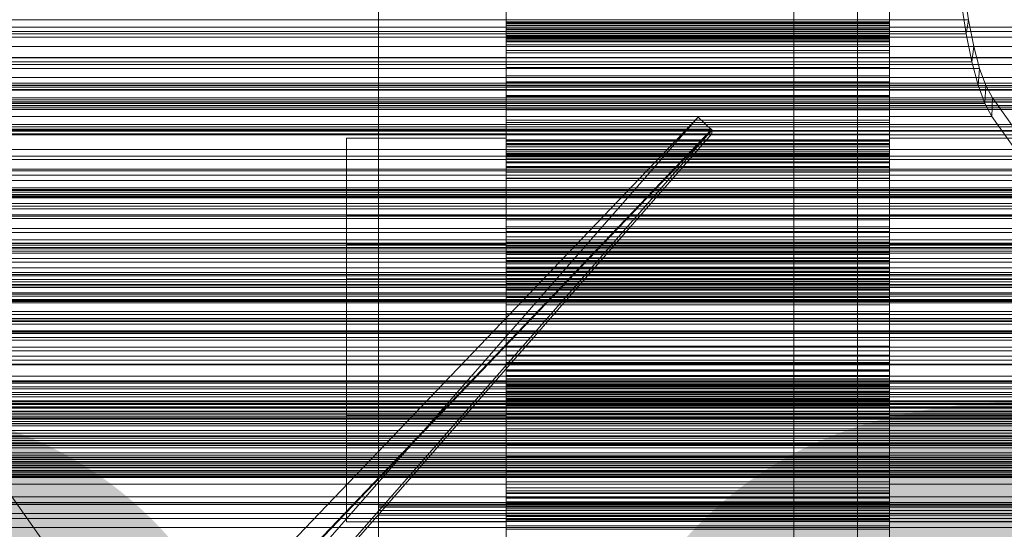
# Model space of a CAD drawing. Header units: millimetres. Extents: x -2233 to 61924, y -68080 to 6847.
# Tile 258 of 656: x 494 to 648, y -33866 to -33786. Entities that reach past the tile are written whole.
import ezdxf

# ---------------------------------------------------------------- set-up
doc = ezdxf.new("R2010")
doc.units = ezdxf.units.MM
for name, color, linetype, lineweight in [('COTAS_O', 1, 'Continuous', 0), ('COTAS_P', 1, 'Continuous', 0), ('frontal_briquetadora', 7, 'Continuous', 0), ('frontal_C01', 7, 'Continuous', 0), ('frontal_C03', 7, 'Continuous', 0), ('frontal_C10', 7, 'Continuous', 0), ('frontal_C10-C02', 7, 'Continuous', 0), ('frontal_mezcladora', 7, 'Continuous', 0), ('frontal_secador', 7, 'Continuous', 0)]:
    doc.layers.add(name, color=color, linetype=linetype, lineweight=lineweight)
doc.dimstyles.new('R19_100', dxfattribs={"dimtxt": 250, "dimasz": 150, "dimexe": 150, "dimexo": 80, "dimgap": 100, "dimtad": 1, "dimtih": 1, "dimtoh": 1, "dimdsep": 46, "dimcen": 0.09, "dimadec": 0, "dimazin": 0, "dimtfac": 1, "dimtdec": 4, "dimtofl": 0, "dimtmove": 0, "dimatfit": 3, "dimfxl": 1, "dimtolj": 1, "dimtzin": 0, "dimarcsym": 0})

# ---------------------------------------------------------------- blocks, each defined once
blk = doc.blocks.new('DIM_R28_52')
at = {"layer": 'COTAS_O'}
for p, q in [((-1725, -33700), (-1575, -33655)), ((1725, -33700), (1575, -33655)), ((-1725, -34400), (-1725, -33700)), ((-1725, -33700), (1725, -33700)), ((-1725, -33700), (-1575, -33745)), ((1725, -33700), (1575, -33745)), ((1725, -34400), (1725, -33700))]:
    blk.add_line(p, q, dxfattribs=at)
blk.add_text('3450 O', height=250, dxfattribs=at).set_placement((0, -33600))
blk = doc.blocks.new('DIM_R28_53')
at = {"layer": 'COTAS_P'}
for p, q in [((-150, -32300), (550, -32300)), ((550, -32300), (505, -32450)), ((550, -34900), (550, -32300)), ((550, -32300), (595, -32450)), ((550, -34900), (505, -34750)), ((550, -34900), (595, -34750)), ((-150, -34900), (550, -34900))]:
    blk.add_line(p, q, dxfattribs=at)
blk.add_text('2600 P', height=250, rotation=90, dxfattribs=at).set_placement((450, -33600))
blk = doc.blocks.new('DIM_R28_56')
at = {"layer": 'COTAS_O'}
for p, q in [((-650, -34200), (-500, -34155)), ((650, -34200), (500, -34155)), ((-650, -34900), (-650, -34200)), ((-650, -34200), (650, -34200)), ((-650, -34200), (-500, -34245)), ((650, -34200), (500, -34245)), ((650, -34900), (650, -34200))]:
    blk.add_line(p, q, dxfattribs=at)
blk.add_text('1300 O', height=250, dxfattribs=at).set_placement((0, -34100))

msp = doc.modelspace()

# ---------------------------------------------------------------- linework, layer by layer
at = {"layer": 'frontal_briquetadora'}
for p, q in [((570, -33784.217), (570, -33795.275)), ((630, -33784.217), (630, -33795.275)), ((570, -33796.822), (570, -33785.535)), ((630, -33796.822), (630, -33785.535)), ((570, -33786.071), (570, -33788.091)), ((570, -33788.08), (570, -33786.172)), ((570, -33786.887), (570, -33786.832)), ((630, -33786.832), (570, -33786.832)), ((570, -33786.832), (570, -33786.915)), ((570, -33787.082), (570, -33786.887)), ((630, -33786.887), (570, -33786.887)), ((630, -33786.915), (570, -33786.915)), ((570, -33786.915), (570, -33787.133)), ((570, -33787.426), (570, -33787.082)), ((630, -33787.082), (570, -33787.082)), ((630, -33787.133), (570, -33787.133)), ((570, -33787.133), (570, -33793.952)), ((570, -33787.927), (570, -33787.426)), ((630, -33787.426), (570, -33787.426)), ((630, -33786.071), (630, -33788.091)), ((630, -33788.08), (630, -33786.172)), ((630, -33786.887), (630, -33786.832)), ((630, -33786.832), (630, -33786.915)), ((630, -33787.082), (630, -33786.887)), ((630, -33786.915), (630, -33787.133)), ((630, -33787.426), (630, -33787.082)), ((630, -33787.133), (630, -33793.952)), ((630, -33787.927), (630, -33787.426)), ((570, -33788.61), (570, -33787.927)), ((630, -33787.927), (570, -33787.927)), ((570, -33789.813), (570, -33788.08)), ((630, -33788.08), (570, -33788.08)), ((630, -33788.091), (570, -33788.091)), ((570, -33788.091), (570, -33789.962)), ((570, -33789.548), (570, -33788.61)), ((630, -33788.61), (570, -33788.61)), ((570, -33788.962), (570, -33788.951)), ((630, -33788.951), (570, -33788.951)), ((570, -33788.951), (570, -33789.083)), ((570, -33789.112), (570, -33788.962)), ((630, -33788.962), (570, -33788.962)), ((630, -33788.61), (630, -33787.927)), ((630, -33789.813), (630, -33788.08)), ((630, -33788.091), (630, -33789.962)), ((630, -33789.548), (630, -33788.61)), ((630, -33788.962), (630, -33788.951)), ((630, -33788.951), (630, -33789.083)), ((630, -33789.112), (630, -33788.962)), ((630, -33789.083), (570, -33789.083)), ((570, -33789.083), (570, -33789.364)), ((570, -33789.398), (570, -33789.112)), ((630, -33789.112), (570, -33789.112)), ((630, -33789.364), (570, -33789.364)), ((570, -33789.364), (570, -33789.806)), ((570, -33796.302), (570, -33789.398)), ((630, -33789.398), (570, -33789.398)), ((570, -33795.275), (570, -33789.548)), ((630, -33789.548), (570, -33789.548)), ((570, -33789.806), (570, -33790.432)), ((570, -33791.291), (570, -33789.813)), ((630, -33789.813), (570, -33789.813)), ((630, -33789.962), (570, -33789.962)), ((570, -33789.962), (570, -33791.655)), ((630, -33790.432), (570, -33790.432)), ((570, -33790.432), (570, -33791.318)), ((630, -33789.083), (630, -33789.364)), ((630, -33789.398), (630, -33789.112)), ((630, -33789.364), (630, -33789.806)), ((630, -33796.302), (630, -33789.398)), ((630, -33795.275), (630, -33789.548)), ((630, -33789.806), (630, -33790.432)), ((630, -33791.291), (630, -33789.813)), ((630, -33789.962), (630, -33791.655)), ((630, -33790.432), (630, -33791.318)), ((570, -33796.798), (570, -33791.291)), ((630, -33791.291), (570, -33791.291)), ((630, -33791.318), (570, -33791.318)), ((570, -33791.318), (570, -33796.822)), ((630, -33791.655), (570, -33791.655)), ((570, -33791.655), (570, -33793.089)), ((630, -33796.798), (630, -33791.291)), ((630, -33791.318), (630, -33796.822)), ((630, -33791.655), (630, -33793.089)), ((630, -33793.089), (570, -33793.089)), ((570, -33793.089), (570, -33798.37)), ((630, -33793.089), (630, -33798.37)), ((630, -33793.952), (570, -33793.952)), ((570, -33793.952), (570, -33796.208)), ((630, -33793.952), (630, -33796.208)), ((630, -33795.275), (570, -33795.275)), ((630, -33796.208), (570, -33796.208)), ((570, -33796.208), (570, -33798.34)), ((570, -33798.52), (570, -33796.302)), ((630, -33796.302), (570, -33796.302)), ((630, -33796.208), (630, -33798.34)), ((630, -33798.52), (630, -33796.302)), ((570, -33809.593), (570, -33796.798)), ((630, -33796.798), (570, -33796.798)), ((630, -33796.822), (570, -33796.822)), ((630, -33809.593), (630, -33796.798)), ((630, -33798.34), (570, -33798.34)), ((570, -33798.34), (570, -33800.342)), ((630, -33798.37), (570, -33798.37)), ((570, -33798.37), (570, -33811.324)), ((570, -33800.613), (570, -33798.52)), ((630, -33798.52), (570, -33798.52)), ((630, -33798.34), (630, -33800.342)), ((630, -33798.37), (630, -33811.324)), ((630, -33800.613), (630, -33798.52)), ((630, -33800.342), (570, -33800.342)), ((570, -33800.342), (570, -33802.206)), ((570, -33802.574), (570, -33800.613)), ((630, -33800.613), (570, -33800.613)), ((630, -33800.342), (630, -33802.206)), ((630, -33802.574), (630, -33800.613)), ((630, -33802.206), (570, -33802.206)), ((570, -33802.206), (570, -33803.919)), ((570, -33804.394), (570, -33802.574)), ((630, -33802.574), (570, -33802.574)), ((630, -33802.206), (630, -33803.919)), ((630, -33804.394), (630, -33802.574)), ((630, -33803.919), (570, -33803.919)), ((570, -33803.919), (570, -33805.465)), ((630, -33803.919), (630, -33805.465)), ((570, -33805.052), (545, -33805.052)), ((545, -33805.052), (545, -33808.19)), ((545, -33807.856), (545, -33805.052)), ((545, -33805.89), (545, -33805.719)), ((545, -33805.719), (545, -33811.357)), ((545, -33811.836), (545, -33805.89)), ((570, -33806.062), (570, -33804.394)), ((630, -33804.394), (570, -33804.394)), ((570, -33808.19), (570, -33805.052)), ((570, -33805.052), (570, -33807.856)), ((570, -33805.321), (570, -33805.294)), ((630, -33805.294), (570, -33805.294)), ((570, -33805.294), (570, -33805.468)), ((570, -33805.522), (570, -33805.321)), ((630, -33805.321), (570, -33805.321)), ((630, -33805.465), (570, -33805.465)), ((570, -33805.465), (570, -33806.814)), ((630, -33805.468), (570, -33805.468)), ((570, -33805.468), (570, -33805.928)), ((570, -33805.884), (570, -33805.522)), ((630, -33805.522), (570, -33805.522)), ((570, -33811.357), (570, -33805.719)), ((570, -33805.719), (570, -33805.89)), ((570, -33806.399), (570, -33805.884)), ((630, -33805.884), (570, -33805.884)), ((570, -33805.89), (570, -33811.836)), ((630, -33805.928), (570, -33805.928)), ((570, -33805.928), (570, -33809.593)), ((630, -33806.062), (630, -33804.394)), ((655, -33805.052), (630, -33805.052)), ((630, -33808.19), (630, -33805.052)), ((630, -33805.052), (630, -33807.856)), ((630, -33805.321), (630, -33805.294)), ((630, -33805.294), (630, -33805.468)), ((630, -33805.522), (630, -33805.321)), ((630, -33805.465), (630, -33806.814)), ((630, -33805.468), (630, -33805.928)), ((630, -33805.884), (630, -33805.522)), ((630, -33811.357), (630, -33805.719)), ((630, -33805.719), (630, -33805.89)), ((630, -33806.399), (630, -33805.884)), ((630, -33805.89), (630, -33811.836)), ((630, -33805.928), (630, -33809.593)), ((570, -33807.562), (570, -33806.062)), ((630, -33806.062), (570, -33806.062)), ((570, -33807.061), (570, -33806.399)), ((630, -33806.399), (570, -33806.399)), ((630, -33806.814), (570, -33806.814)), ((570, -33806.814), (570, -33807.878)), ((570, -33807.866), (570, -33807.061)), ((630, -33807.061), (570, -33807.061)), ((570, -33807.505), (570, -33807.39)), ((630, -33807.39), (570, -33807.39)), ((570, -33807.39), (570, -33807.477)), ((630, -33807.562), (630, -33806.062)), ((630, -33807.061), (630, -33806.399)), ((630, -33806.814), (630, -33807.878)), ((630, -33807.866), (630, -33807.061)), ((630, -33807.505), (630, -33807.39)), ((630, -33807.39), (630, -33807.477)), ((545, -33816.046), (545, -33807.856)), ((545, -33808.19), (545, -33816.647)), ((630, -33807.477), (570, -33807.477)), ((570, -33807.477), (570, -33807.741)), ((570, -33807.908), (570, -33807.505)), ((630, -33807.505), (570, -33807.505)), ((570, -33808.863), (570, -33807.562)), ((630, -33807.562), (570, -33807.562)), ((630, -33807.741), (570, -33807.741)), ((570, -33807.741), (570, -33808.166)), ((570, -33807.856), (570, -33816.046)), ((570, -33815.269), (570, -33807.866)), ((630, -33807.866), (570, -33807.866)), ((630, -33807.878), (570, -33807.878)), ((570, -33807.878), (570, -33811.298)), ((570, -33811.324), (570, -33807.908)), ((630, -33807.908), (570, -33807.908)), ((630, -33808.166), (570, -33808.166)), ((570, -33808.166), (570, -33808.744)), ((570, -33816.647), (570, -33808.19)), ((630, -33808.744), (570, -33808.744)), ((570, -33808.744), (570, -33809.471)), ((570, -33809.875), (570, -33808.863)), ((630, -33808.863), (570, -33808.863)), ((630, -33807.477), (630, -33807.741)), ((630, -33807.908), (630, -33807.505)), ((630, -33808.863), (630, -33807.562)), ((630, -33807.741), (630, -33808.166)), ((630, -33807.856), (630, -33816.046)), ((630, -33815.269), (630, -33807.866)), ((630, -33807.878), (630, -33811.298)), ((630, -33811.324), (630, -33807.908)), ((630, -33808.166), (630, -33808.744)), ((630, -33816.647), (630, -33808.19)), ((630, -33808.744), (630, -33809.471)), ((630, -33809.875), (630, -33808.863)), ((630, -33809.471), (570, -33809.471)), ((570, -33809.471), (570, -33810.341)), ((630, -33809.593), (570, -33809.593)), ((570, -33813.044), (570, -33809.875)), ((630, -33809.875), (570, -33809.875)), ((630, -33810.341), (570, -33810.341)), ((570, -33810.341), (570, -33817.787)), ((630, -33809.471), (630, -33810.341)), ((630, -33813.044), (630, -33809.875)), ((630, -33810.341), (630, -33817.787)), ((545, -33811.357), (545, -33821.688)), ((545, -33822.381), (545, -33811.836)), ((630, -33811.298), (570, -33811.298)), ((570, -33811.298), (570, -33825.189)), ((630, -33811.324), (570, -33811.324)), ((570, -33821.688), (570, -33811.357)), ((570, -33811.836), (570, -33822.381)), ((630, -33811.298), (630, -33825.189)), ((630, -33821.688), (630, -33811.357)), ((630, -33811.836), (630, -33822.381)), ((570, -33827.016), (570, -33813.044)), ((630, -33813.044), (570, -33813.044)), ((630, -33827.016), (630, -33813.044)), ((545, -33828), (545, -33816.046)), ((545, -33816.647), (545, -33828.749)), ((570, -33817.149), (570, -33815.269)), ((630, -33815.269), (570, -33815.269)), ((570, -33816.046), (570, -33828)), ((570, -33828.749), (570, -33816.647)), ((630, -33817.149), (630, -33815.269)), ((630, -33816.046), (630, -33828)), ((630, -33828.749), (630, -33816.647)), ((720, -33817.251), (480, -33817.251)), ((545, -33817.051), (655, -33817.051)), ((545, -33818.734), (545, -33817.051)), ((545, -33817.051), (545, -33818.934)), ((545, -33817.554), (545, -33817.451)), ((545, -33817.451), (545, -33820.834)), ((545, -33821.122), (545, -33817.554)), ((570, -33818.892), (570, -33817.149)), ((630, -33817.149), (570, -33817.149)), ((630, -33817.787), (570, -33817.787)), ((570, -33817.787), (570, -33819.618)), ((630, -33818.892), (630, -33817.149)), ((630, -33817.787), (630, -33819.618)), ((545, -33823.647), (545, -33818.734)), ((545, -33818.934), (545, -33824.008)), ((570, -33820.492), (570, -33818.892)), ((630, -33818.892), (570, -33818.892)), ((630, -33819.618), (570, -33819.618)), ((570, -33819.618), (570, -33821.311)), ((630, -33820.492), (630, -33818.892)), ((630, -33819.618), (630, -33821.311)), ((545, -33820.834), (545, -33827.033)), ((545, -33827.448), (545, -33821.122)), ((570, -33821.94), (570, -33820.492)), ((630, -33820.492), (570, -33820.492)), ((630, -33821.311), (570, -33821.311)), ((570, -33821.311), (570, -33822.859)), ((630, -33821.94), (630, -33820.492)), ((630, -33821.311), (630, -33822.859)), ((570, -33821.688), (545, -33821.688)), ((545, -33821.688), (545, -33834.665)), ((545, -33835.434), (545, -33822.381)), ((570, -33834.665), (570, -33821.688)), ((570, -33823.226), (570, -33821.94)), ((630, -33821.94), (570, -33821.94)), ((570, -33822.381), (570, -33835.434)), ((630, -33822.859), (570, -33822.859)), ((570, -33822.859), (570, -33824.255)), ((655, -33821.688), (630, -33821.688)), ((630, -33834.665), (630, -33821.688)), ((630, -33823.226), (630, -33821.94)), ((630, -33822.381), (630, -33835.434)), ((630, -33822.859), (630, -33824.255)), ((545, -33830.82), (545, -33823.647)), ((545, -33824.008), (545, -33831.27)), ((570, -33824.334), (570, -33823.226)), ((630, -33823.226), (570, -33823.226)), ((570, -33825.189), (570, -33823.769)), ((630, -33823.769), (570, -33823.769)), ((570, -33823.769), (570, -33823.81)), ((630, -33823.81), (570, -33823.81)), ((570, -33823.81), (570, -33824.153)), ((630, -33824.153), (570, -33824.153)), ((570, -33824.153), (570, -33824.707)), ((630, -33824.255), (570, -33824.255)), ((570, -33824.255), (570, -33825.488)), ((570, -33825.231), (570, -33824.334)), ((630, -33824.334), (570, -33824.334)), ((630, -33824.334), (630, -33823.226)), ((630, -33825.189), (630, -33823.769)), ((630, -33823.769), (630, -33823.81)), ((630, -33823.81), (630, -33824.153)), ((630, -33824.153), (630, -33824.707)), ((630, -33824.255), (630, -33825.488)), ((630, -33825.231), (630, -33824.334)), ((630, -33824.707), (570, -33824.707)), ((570, -33824.707), (570, -33825.443)), ((630, -33825.189), (570, -33825.189)), ((570, -33825.828), (570, -33825.231)), ((630, -33825.231), (570, -33825.231)), ((630, -33825.443), (570, -33825.443)), ((570, -33825.443), (570, -33826.344)), ((630, -33825.488), (570, -33825.488)), ((570, -33825.488), (570, -33826.541)), ((570, -33826.988), (570, -33825.828)), ((630, -33825.828), (570, -33825.828)), ((570, -33825.959), (570, -33825.86)), ((630, -33825.86), (570, -33825.86)), ((570, -33825.86), (570, -33827.016)), ((570, -33826.36), (570, -33825.959)), ((630, -33825.959), (570, -33825.959)), ((630, -33824.707), (630, -33825.443)), ((630, -33825.828), (630, -33825.231)), ((630, -33825.443), (630, -33826.344)), ((630, -33825.488), (630, -33826.541)), ((630, -33826.988), (630, -33825.828)), ((630, -33825.959), (630, -33825.86)), ((630, -33825.86), (630, -33827.016)), ((630, -33826.36), (630, -33825.959)), ((720, -33827.122), (480, -33827.122)), ((545, -33827.033), (655, -33827.033)), ((545, -33827.033), (545, -33834.819)), ((545, -33835.28), (545, -33827.448)), ((630, -33826.344), (570, -33826.344)), ((570, -33826.344), (570, -33827.402)), ((570, -33826.973), (570, -33826.36)), ((630, -33826.36), (570, -33826.36)), ((630, -33826.541), (570, -33826.541)), ((570, -33826.541), (570, -33827.384)), ((570, -33827.767), (570, -33826.973)), ((630, -33826.973), (570, -33826.973)), ((570, -33841.278), (570, -33826.988)), ((630, -33826.988), (570, -33826.988)), ((630, -33827.016), (570, -33827.016)), ((630, -33827.384), (570, -33827.384)), ((570, -33827.384), (570, -33827.924)), ((630, -33827.402), (570, -33827.402)), ((570, -33827.402), (570, -33828.61)), ((630, -33826.344), (630, -33827.402)), ((630, -33826.973), (630, -33826.36)), ((630, -33826.541), (630, -33827.384)), ((630, -33827.767), (630, -33826.973)), ((630, -33841.278), (630, -33826.988)), ((630, -33827.384), (630, -33827.924)), ((630, -33827.402), (630, -33828.61)), ((545, -33841.35), (545, -33828)), ((545, -33828.749), (545, -33842.1)), ((570, -33828.728), (570, -33827.767)), ((630, -33827.767), (570, -33827.767)), ((630, -33827.924), (570, -33827.924)), ((570, -33827.924), (570, -33828.821)), ((570, -33828), (570, -33841.35)), ((630, -33828.61), (570, -33828.61)), ((570, -33828.61), (570, -33829.962)), ((570, -33829.845), (570, -33828.728)), ((630, -33828.728), (570, -33828.728)), ((570, -33842.1), (570, -33828.749)), ((630, -33828.821), (570, -33828.821)), ((570, -33828.821), (570, -33843.111)), ((630, -33828.728), (630, -33827.767)), ((630, -33827.924), (630, -33828.821)), ((630, -33828), (630, -33841.35)), ((630, -33828.61), (630, -33829.962)), ((630, -33829.845), (630, -33828.728)), ((630, -33842.1), (630, -33828.749)), ((630, -33828.821), (630, -33843.111)), ((570, -33831.112), (570, -33829.845)), ((630, -33829.845), (570, -33829.845)), ((630, -33829.962), (570, -33829.962)), ((570, -33829.962), (570, -33837.577)), ((630, -33831.112), (630, -33829.845)), ((630, -33829.962), (630, -33837.577)), ((545, -33838.83), (545, -33830.82)), ((545, -33831.27), (545, -33839.28)), ((570, -33832.523), (570, -33831.112)), ((630, -33831.112), (570, -33831.112)), ((630, -33832.523), (630, -33831.112)), ((570, -33840.138), (570, -33832.523)), ((630, -33832.523), (570, -33832.523)), ((630, -33840.138), (630, -33832.523)), ((545, -33834.665), (545, -33847.719)), ((545, -33834.819), (545, -33842.651)), ((570, -33847.719), (570, -33834.665)), ((630, -33847.719), (630, -33834.665)), ((545, -33843.067), (545, -33835.28)), ((545, -33848.411), (545, -33835.434)), ((570, -33835.434), (570, -33848.411)), ((630, -33835.434), (630, -33848.411)), ((630, -33837.577), (570, -33837.577)), ((570, -33837.577), (570, -33838.988)), ((630, -33837.577), (630, -33838.988)), ((545, -33846.091), (545, -33838.83)), ((545, -33839.28), (545, -33846.452)), ((630, -33838.988), (570, -33838.988)), ((570, -33838.988), (570, -33840.254)), ((630, -33838.988), (630, -33840.254)), ((545, -33853.452), (545, -33841.35)), ((570, -33841.49), (570, -33840.138)), ((630, -33840.138), (570, -33840.138)), ((630, -33840.254), (570, -33840.254)), ((570, -33840.254), (570, -33841.371)), ((570, -33842.175), (570, -33841.278)), ((630, -33841.278), (570, -33841.278)), ((570, -33841.35), (570, -33853.452)), ((630, -33841.371), (570, -33841.371)), ((570, -33841.371), (570, -33842.332)), ((630, -33841.49), (630, -33840.138)), ((630, -33840.254), (630, -33841.371)), ((630, -33842.175), (630, -33841.278)), ((630, -33841.35), (630, -33853.452)), ((630, -33841.371), (630, -33842.332)), ((545, -33842.1), (545, -33854.053)), ((545, -33842.651), (545, -33848.978)), ((570, -33842.697), (570, -33841.49)), ((630, -33841.49), (570, -33841.49)), ((570, -33854.053), (570, -33842.1)), ((570, -33842.716), (570, -33842.175)), ((630, -33842.175), (570, -33842.175)), ((630, -33842.332), (570, -33842.332)), ((570, -33842.332), (570, -33843.127)), ((570, -33843.755), (570, -33842.697)), ((630, -33842.697), (570, -33842.697)), ((570, -33843.559), (570, -33842.716)), ((630, -33842.716), (570, -33842.716)), ((630, -33842.697), (630, -33841.49)), ((630, -33854.053), (630, -33842.1)), ((630, -33842.716), (630, -33842.175)), ((630, -33842.332), (630, -33843.127)), ((630, -33843.755), (630, -33842.697)), ((630, -33843.559), (630, -33842.716)), ((720, -33842.978), (480, -33842.978)), ((545, -33843.067), (655, -33843.067)), ((545, -33849.265), (545, -33843.067)), ((570, -33844.24), (570, -33843.083)), ((630, -33843.083), (570, -33843.083)), ((570, -33843.083), (570, -33857.056)), ((630, -33843.111), (570, -33843.111)), ((570, -33843.111), (570, -33844.272)), ((630, -33843.127), (570, -33843.127)), ((570, -33843.127), (570, -33843.74)), ((570, -33844.612), (570, -33843.559)), ((630, -33843.559), (570, -33843.559)), ((630, -33843.74), (570, -33843.74)), ((570, -33843.74), (570, -33844.141)), ((570, -33844.657), (570, -33843.755)), ((630, -33843.755), (570, -33843.755)), ((630, -33844.141), (570, -33844.141)), ((570, -33844.141), (570, -33844.24)), ((630, -33844.24), (570, -33844.24)), ((630, -33844.272), (570, -33844.272)), ((570, -33844.272), (570, -33844.868)), ((630, -33844.24), (630, -33843.083)), ((630, -33843.083), (630, -33857.056)), ((630, -33843.111), (630, -33844.272)), ((630, -33843.127), (630, -33843.74)), ((630, -33844.612), (630, -33843.559)), ((630, -33843.74), (630, -33844.141)), ((630, -33844.657), (630, -33843.755)), ((630, -33844.141), (630, -33844.24)), ((630, -33844.272), (630, -33844.868)), ((570, -33845.845), (570, -33844.612)), ((630, -33844.612), (570, -33844.612)), ((570, -33845.392), (570, -33844.657)), ((630, -33844.657), (570, -33844.657)), ((630, -33844.868), (570, -33844.868)), ((570, -33844.868), (570, -33845.766)), ((570, -33858.802), (570, -33844.911)), ((630, -33844.911), (570, -33844.911)), ((570, -33844.911), (570, -33846.331)), ((570, -33845.946), (570, -33845.392)), ((630, -33845.392), (570, -33845.392)), ((630, -33845.766), (570, -33845.766)), ((570, -33845.766), (570, -33846.873)), ((570, -33847.241), (570, -33845.845)), ((630, -33845.845), (570, -33845.845)), ((570, -33846.289), (570, -33845.946)), ((630, -33845.946), (570, -33845.946)), ((630, -33845.845), (630, -33844.612)), ((630, -33845.392), (630, -33844.657)), ((630, -33844.868), (630, -33845.766)), ((630, -33858.802), (630, -33844.911)), ((630, -33844.911), (630, -33846.331)), ((630, -33845.946), (630, -33845.392)), ((630, -33845.766), (630, -33846.873)), ((630, -33847.241), (630, -33845.845)), ((630, -33846.289), (630, -33845.946)), ((545, -33851.166), (545, -33846.091)), ((545, -33846.452), (545, -33851.366)), ((570, -33846.331), (570, -33846.289)), ((630, -33846.289), (570, -33846.289)), ((630, -33846.331), (570, -33846.331)), ((630, -33846.873), (570, -33846.873)), ((570, -33846.873), (570, -33848.159)), ((570, -33848.789), (570, -33847.241)), ((630, -33847.241), (570, -33847.241)), ((630, -33846.331), (630, -33846.289)), ((630, -33846.873), (630, -33848.159)), ((630, -33848.789), (630, -33847.241)), ((545, -33847.719), (545, -33858.263)), ((545, -33858.742), (545, -33848.411)), ((570, -33848.411), (545, -33848.411)), ((545, -33848.978), (545, -33852.546)), ((570, -33858.263), (570, -33847.719)), ((630, -33848.159), (570, -33848.159)), ((570, -33848.159), (570, -33849.608)), ((570, -33848.411), (570, -33858.742)), ((570, -33850.481), (570, -33848.789)), ((630, -33848.789), (570, -33848.789)), ((630, -33858.263), (630, -33847.719)), ((630, -33848.159), (630, -33849.608)), ((630, -33848.411), (630, -33858.742)), ((655, -33848.411), (630, -33848.411)), ((630, -33850.481), (630, -33848.789)), ((545, -33852.648), (545, -33849.265)), ((630, -33849.608), (570, -33849.608)), ((570, -33849.608), (570, -33851.207)), ((570, -33852.313), (570, -33850.481)), ((630, -33850.481), (570, -33850.481)), ((630, -33849.608), (630, -33851.207)), ((630, -33852.313), (630, -33850.481)), ((545, -33853.048), (545, -33851.166)), ((545, -33851.366), (545, -33853.048)), ((630, -33851.207), (570, -33851.207)), ((570, -33851.207), (570, -33852.95)), ((630, -33851.207), (630, -33852.95)), ((720, -33852.848), (480, -33852.848)), ((545, -33852.546), (545, -33852.648)), ((545, -33853.048), (655, -33853.048)), ((545, -33861.91), (545, -33853.452)), ((570, -33859.759), (570, -33852.313)), ((630, -33852.313), (570, -33852.313)), ((630, -33852.95), (570, -33852.95)), ((570, -33852.95), (570, -33854.831)), ((570, -33853.452), (570, -33861.91)), ((630, -33859.759), (630, -33852.313)), ((630, -33852.95), (630, -33854.831)), ((630, -33853.452), (630, -33861.91)), ((545, -33854.053), (545, -33862.243)), ((570, -33862.243), (570, -33854.053)), ((630, -33854.831), (570, -33854.831)), ((570, -33854.831), (570, -33862.233)), ((630, -33862.243), (630, -33854.053)), ((630, -33854.831), (630, -33862.233)), ((545, -33858.263), (545, -33864.21)), ((630, -33857.056), (570, -33857.056)), ((570, -33857.056), (570, -33860.224)), ((570, -33864.21), (570, -33858.263)), ((630, -33857.056), (630, -33860.224)), ((630, -33864.21), (630, -33858.263)), ((545, -33864.381), (545, -33858.742)), ((570, -33858.742), (570, -33864.381)), ((570, -33871.73), (570, -33858.775)), ((630, -33858.775), (570, -33858.775)), ((570, -33858.775), (570, -33862.191)), ((570, -33862.221), (570, -33858.802)), ((630, -33858.802), (570, -33858.802)), ((570, -33860.629), (570, -33859.759)), ((630, -33859.759), (570, -33859.759)), ((630, -33858.742), (630, -33864.381)), ((630, -33871.73), (630, -33858.775)), ((630, -33858.775), (630, -33862.191)), ((630, -33862.221), (630, -33858.802)), ((630, -33860.629), (630, -33859.759)), ((630, -33860.224), (570, -33860.224)), ((570, -33860.224), (570, -33861.237)), ((570, -33864.171), (570, -33860.506)), ((630, -33860.506), (570, -33860.506)), ((570, -33860.506), (570, -33873.301)), ((570, -33861.355), (570, -33860.629)), ((630, -33860.629), (570, -33860.629)), ((630, -33861.237), (570, -33861.237)), ((570, -33861.237), (570, -33862.537)), ((570, -33861.934), (570, -33861.355)), ((630, -33861.355), (570, -33861.355)), ((630, -33860.224), (630, -33861.237)), ((630, -33864.171), (630, -33860.506)), ((630, -33860.506), (630, -33873.301)), ((630, -33861.355), (630, -33860.629)), ((630, -33861.237), (630, -33862.537)), ((630, -33861.934), (630, -33861.355)), ((545, -33865.047), (545, -33861.91)), ((545, -33862.243), (545, -33865.047)), ((550, -33867.246), (550, -33862.529)), ((750, -33862.529), (550, -33862.529)), ((550, -33863.268), (550, -33862.784)), ((750, -33862.784), (550, -33862.784)), ((550, -33862.784), (550, -33867.398)), ((570, -33861.91), (570, -33865.047)), ((570, -33862.359), (570, -33861.934)), ((630, -33861.934), (570, -33861.934)), ((630, -33862.191), (570, -33862.191)), ((570, -33862.191), (570, -33862.595)), ((570, -33863.285), (570, -33862.221)), ((630, -33862.221), (570, -33862.221)), ((630, -33862.233), (570, -33862.233)), ((570, -33862.233), (570, -33863.039)), ((570, -33865.047), (570, -33862.243)), ((570, -33862.622), (570, -33862.359)), ((630, -33862.359), (570, -33862.359)), ((630, -33862.537), (570, -33862.537)), ((570, -33862.537), (570, -33864.037)), ((630, -33862.595), (570, -33862.595)), ((570, -33862.595), (570, -33862.71)), ((570, -33862.71), (570, -33862.622)), ((630, -33862.622), (570, -33862.622)), ((630, -33862.71), (570, -33862.71)), ((630, -33861.91), (630, -33865.047)), ((630, -33862.359), (630, -33861.934)), ((630, -33862.191), (630, -33862.595)), ((630, -33863.285), (630, -33862.221)), ((630, -33862.233), (630, -33863.039)), ((630, -33865.047), (630, -33862.243)), ((630, -33862.622), (630, -33862.359)), ((630, -33862.537), (630, -33864.037)), ((630, -33862.595), (630, -33862.71)), ((630, -33862.71), (630, -33862.622)), ((545, -33864.21), (545, -33864.381)), ((550, -33868.076), (550, -33863.268)), ((750, -33863.268), (550, -33863.268)), ((550, -33864.999), (550, -33864.032)), ((750, -33864.032), (550, -33864.032)), ((550, -33864.032), (550, -33868.532)), ((630, -33863.039), (570, -33863.039)), ((570, -33863.039), (570, -33863.701)), ((570, -33864.634), (570, -33863.285)), ((630, -33863.285), (570, -33863.285)), ((630, -33863.701), (570, -33863.701)), ((570, -33863.701), (570, -33864.215)), ((630, -33864.037), (570, -33864.037)), ((570, -33864.037), (570, -33865.705)), ((570, -33864.631), (570, -33864.171)), ((630, -33864.171), (570, -33864.171)), ((570, -33864.381), (570, -33864.21)), ((630, -33864.215), (570, -33864.215)), ((570, -33864.215), (570, -33864.577)), ((630, -33863.039), (630, -33863.701)), ((630, -33864.634), (630, -33863.285)), ((630, -33863.701), (630, -33864.215)), ((630, -33864.037), (630, -33865.705)), ((630, -33864.631), (630, -33864.171)), ((630, -33864.381), (630, -33864.21)), ((630, -33864.215), (630, -33864.577)), ((570, -33865.047), (545, -33865.047)), ((550, -33869.887), (550, -33864.999)), ((750, -33864.999), (550, -33864.999)), ((630, -33864.577), (570, -33864.577)), ((570, -33864.577), (570, -33864.779)), ((570, -33864.805), (570, -33864.631)), ((630, -33864.631), (570, -33864.631)), ((570, -33866.181), (570, -33864.634)), ((630, -33864.779), (570, -33864.779)), ((570, -33864.779), (570, -33864.805)), ((630, -33864.805), (570, -33864.805)), ((630, -33865.705), (570, -33865.705)), ((570, -33865.705), (570, -33867.526)), ((630, -33864.577), (630, -33864.779)), ((630, -33864.805), (630, -33864.631)), ((630, -33866.181), (630, -33864.634)), ((630, -33864.779), (630, -33864.805)), ((655, -33865.047), (630, -33865.047)), ((630, -33865.705), (630, -33867.526)), ((570, -33867.894), (570, -33866.181)), ((630, -33866.181), (570, -33866.181)), ((630, -33867.894), (630, -33866.181))]:
    msp.add_line(p, q, dxfattribs=at)
at = {"layer": 'frontal_C01'}
for p, q in [((980, -33857.304), (-980, -33857.304)), ((980, -33862.304), (-980, -33862.304))]:
    msp.add_line(p, q, dxfattribs=at)
at = {"layer": 'frontal_C03'}
for p, q in [((1250, -33787.683), (-1250, -33787.683)), ((1250, -33788.337), (-1250, -33788.337)), ((1250, -33789.218), (-1250, -33789.218)), ((1530, -33792.417), (-1530, -33792.417)), ((-1250, -33796.431), (1250, -33796.431)), ((1530, -33797.417), (-1530, -33797.417)), ((-1250, -33797.064), (1250, -33797.064)), ((-1250, -33797.528), (1250, -33797.528)), ((1250, -33799.025), (-1250, -33799.025)), ((-1250, -33799.383), (1250, -33799.383)), ((1250, -33799.906), (-1250, -33799.906)), ((-1250, -33800.28), (1250, -33800.28)), ((1250, -33800.56), (-1250, -33800.56)), ((1250, -33802.867), (-1250, -33802.867)), ((-1250, -33803.232), (1250, -33803.232)), ((-1250, -33803.924), (1250, -33803.924)), ((-1250, -33804.499), (1250, -33804.499)), ((1250, -33806.776), (-1250, -33806.776)), ((1250, -33807.834), (-1250, -33807.834)), ((-1250, -33808.347), (1250, -33808.347)), ((-1250, -33809.899), (1250, -33809.899)), ((1250, -33810.141), (-1250, -33810.141)), ((1250, -33810.795), (-1250, -33810.795)), ((1250, -33811.676), (-1250, -33811.676)), ((-1500, -33812.82), (1500, -33812.82)), ((-1500, -33813.045), (1500, -33813.045)), ((-1500, -33813.209), (1500, -33813.209)), ((-1500, -33813.867), (1500, -33813.867)), ((-1500, -33814.184), (1500, -33814.184)), ((-1250, -33814.379), (1250, -33814.379)), ((-1500, -33815.23), (1500, -33815.23)), ((-1500, -33815.679), (1500, -33815.679)), ((1250, -33816.111), (-1250, -33816.111)), ((-1500, -33817.043), (1500, -33817.043)), ((-1500, -33817.593), (1500, -33817.593)), ((-1500, -33819.18), (1500, -33819.18)), ((1500, -33819.794), (-1500, -33819.794)), ((-1250, -33820.919), (1250, -33820.919)), ((-1500, -33821.497), (1500, -33821.497)), ((-1500, -33822.132), (1500, -33822.132)), ((1250, -33821.482), (-1250, -33821.482)), ((1250, -33822.364), (-1250, -33822.364)), ((-1250, -33822.711), (1250, -33822.711)), ((-1500, -33823.836), (1500, -33823.836)), ((1250, -33823.017), (-1250, -33823.017)), ((-1500, -33824.45), (1500, -33824.45)), ((1250, -33825.325), (-1250, -33825.325)), ((-1500, -33826.037), (1500, -33826.037)), ((-1500, -33826.587), (1500, -33826.587)), ((-1250, -33826.382), (1250, -33826.382)), ((-1500, -33827.95), (1500, -33827.95)), ((-1500, -33828.399), (1500, -33828.399)), ((-1250, -33827.519), (1250, -33827.519)), ((-1500, -33829.445), (1500, -33829.445)), ((-1500, -33829.763), (1500, -33829.763)), ((-1500, -33830.421), (1500, -33830.421)), ((-1500, -33830.585), (1500, -33830.585)), ((1250, -33829.234), (-1250, -33829.234)), ((-1250, -33829.25), (1250, -33829.25)), ((1250, -33830.291), (-1250, -33830.291)), ((-1500, -33830.809), (1500, -33830.809)), ((1250, -33832.599), (-1250, -33832.599)), ((1250, -33833.252), (-1250, -33833.252)), ((-1250, -33833.731), (1250, -33833.731)), ((1250, -33834.134), (-1250, -33834.134)), ((-1250, -33835.283), (1250, -33835.283)), ((-1250, -33839.131), (1250, -33839.131)), ((-1250, -33840.398), (1250, -33840.398)), ((-1250, -33843.35), (1250, -33843.35)), ((1250, -33843.94), (-1250, -33843.94)), ((-1250, -33844.246), (1250, -33844.246)), ((1250, -33844.821), (-1250, -33844.821)), ((1250, -33845.475), (-1250, -33845.475)), ((-1250, -33846.102), (1250, -33846.102)), ((-1250, -33846.566), (1250, -33846.566)), ((-1250, -33847.199), (1250, -33847.199)), ((1250, -33847.782), (-1250, -33847.782)), ((-1250, -33848.84), (1250, -33848.84)), ((1250, -33851.692), (-1250, -33851.692)), ((1250, -33852.749), (-1250, -33852.749)), ((1250, -33855.056), (-1250, -33855.056)), ((1250, -33855.71), (-1250, -33855.71)), ((1250, -33856.591), (-1250, -33856.591))]:
    msp.add_line(p, q, dxfattribs=at)
at = {"layer": 'frontal_C10'}
for p, q in [((1793.736, -35700.701), (362.951, -33677.868)), ((642.344, -33786.517), (641.609, -33781.747)), ((641.228, -33783.652), (642.007, -33788.708)), ((346.426, -33786.517), (642.344, -33786.517)), ((642.344, -33786.517), (642.007, -33788.708)), ((643.176, -33790.663), (642.344, -33786.517)), ((642.007, -33788.708), (346.089, -33788.708)), ((642.007, -33788.708), (642.889, -33793.103)), ((653.04, -33790.663), (337.394, -33790.663)), ((347.258, -33790.663), (643.176, -33790.663)), ((643.176, -33790.663), (642.889, -33793.103)), ((644.089, -33794.113), (643.176, -33790.663)), ((662.169, -33792.442), (346.523, -33792.442)), ((642.889, -33793.103), (346.971, -33793.103)), ((642.889, -33793.103), (643.857, -33796.759)), ((348.171, -33794.113), (644.089, -33794.113)), ((644.089, -33794.113), (643.857, -33796.759)), ((645.069, -33796.808), (644.089, -33794.113)), ((654.436, -33795.558), (338.79, -33795.558)), ((660.724, -33796.783), (345.078, -33796.783)), ((643.857, -33796.759), (347.939, -33796.759)), ((349.151, -33796.808), (645.069, -33796.808)), ((643.857, -33796.759), (644.896, -33799.616)), ((645.069, -33796.808), (644.896, -33799.616)), ((646.098, -33798.702), (645.069, -33796.808)), ((655.962, -33798.702), (340.316, -33798.702)), ((659.168, -33799.326), (343.522, -33799.326)), ((644.896, -33799.616), (348.977, -33799.616)), ((646.098, -33798.702), (350.18, -33798.702)), ((644.896, -33799.616), (645.987, -33801.624)), ((645.987, -33801.624), (646.098, -33798.702)), ((2096.098, -35848.702), (646.098, -33798.702)), ((657.56, -33799.974), (341.914, -33799.974)), ((350.068, -33801.624), (645.987, -33801.624)), ((645.987, -33801.624), (2095.987, -35851.624)), ((676.861, -33835.15), (366.147, -33835.15)), ((675.785, -33836.235), (365.071, -33836.235)), ((676.314, -33835.37), (365.6, -33835.37)), ((677.404, -33835.583), (366.69, -33835.583)), ((677.923, -33836.652), (367.209, -33836.652)), ((675.294, -33837.711), (364.58, -33837.711)), ((674.859, -33839.742), (364.145, -33839.742)), ((678.398, -33838.316), (367.684, -33838.316)), ((678.81, -33840.511), (368.096, -33840.511)), ((674.498, -33842.249), (363.784, -33842.249)), ((679.144, -33843.154), (368.43, -33843.154)), ((674.225, -33845.136), (363.511, -33845.136)), ((728.036, -33847.048), (313.75, -33847.048)), ((728.209, -33846.527), (313.923, -33846.527)), ((728.396, -33846.222), (314.11, -33846.222)), ((728.589, -33846.144), (314.303, -33846.144)), ((728.78, -33846.297), (314.495, -33846.297)), ((728.963, -33846.674), (314.678, -33846.674)), ((729.131, -33847.262), (314.846, -33847.262)), ((679.386, -33846.142), (368.672, -33846.142)), ((727.755, -33848.65), (313.469, -33848.65)), ((727.882, -33847.765), (313.597, -33847.765)), ((729.276, -33848.037), (314.991, -33848.037)), ((729.394, -33848.969), (315.109, -33848.969)), ((363.335, -33848.293), (674.049, -33848.293)), ((727.658, -33849.669), (313.373, -33849.669)), ((729.48, -33850.024), (315.194, -33850.024)), ((679.528, -33849.36), (368.814, -33849.36)), ((727.571, -33851.949), (313.286, -33851.949)), ((313.311, -33850.783), (727.596, -33850.783)), ((729.53, -33851.16), (315.245, -33851.16)), ((673.978, -33851.597), (363.264, -33851.597)), ((727.584, -33853.123), (313.298, -33853.123)), ((729.518, -33853.5), (315.232, -33853.5)), ((729.543, -33852.333), (315.257, -33852.333)), ((679.565, -33852.686), (368.851, -33852.686)), ((727.634, -33854.259), (313.349, -33854.259)), ((729.456, -33854.614), (315.17, -33854.614)), ((674.014, -33854.922), (363.3, -33854.922)), ((727.72, -33855.313), (313.434, -33855.313)), ((727.838, -33856.246), (313.552, -33856.246)), ((729.232, -33856.518), (314.946, -33856.518)), ((729.359, -33855.633), (315.074, -33855.633)), ((679.494, -33855.99), (368.779, -33855.99)), ((727.983, -33857.021), (313.698, -33857.021)), ((728.151, -33857.608), (313.865, -33857.608)), ((728.334, -33857.985), (314.048, -33857.985)), ((728.525, -33858.138), (314.24, -33858.138)), ((728.718, -33858.06), (314.433, -33858.06)), ((728.905, -33857.755), (314.62, -33857.755)), ((729.078, -33857.234), (314.793, -33857.234)), ((674.156, -33858.141), (363.442, -33858.141)), ((679.318, -33859.146), (368.604, -33859.146)), ((674.399, -33861.129), (363.685, -33861.129)), ((679.044, -33862.034), (368.33, -33862.034)), ((674.733, -33863.771), (364.019, -33863.771)), ((675.145, -33865.967), (364.431, -33865.967)), ((678.683, -33864.541), (367.969, -33864.541))]:
    msp.add_line(p, q, dxfattribs=at)
at = {"layer": 'frontal_C10-C02'}
for p, q in [((600.029, -33801.723), (107.832, -34363.513)), ((107.832, -34316.085), (600.029, -33801.723)), ((602.197, -33803.797), (600.029, -33801.723)), ((602.197, -33803.622), (110, -34317.984)), ((110, -34318.159), (602.197, -33803.797)), ((110, -34365.587), (602.197, -33803.797)), ((110, -34366.127), (602.197, -33804.337)), ((352.197, -33803.622), (602.197, -33803.622)), ((602.197, -33803.797), (352.197, -33803.797)), ((602.197, -33804.337), (352.197, -33804.337)), ((602.197, -33803.797), (602.197, -33803.622)), ((602.197, -33804.337), (602.197, -33803.797))]:
    msp.add_line(p, q, dxfattribs=at)
at = {"layer": 'frontal_mezcladora'}
for p, q in [((625, -34725), (625, -33700)), ((615, -34760), (615, -33730)), ((625, -34725), (625, -33730))]:
    msp.add_line(p, q, dxfattribs=at)
at = {"layer": 'frontal_secador'}
for p, q in [((-1360, -33793.5), (1360, -33793.5)), ((-1250, -33793.5), (1250, -33793.5)), ((1360, -33803.853), (-1360, -33803.853)), ((1360, -33813.5), (-1360, -33813.5)), ((1250, -33814.076), (-1250, -33814.076)), ((1360, -33821.784), (-1360, -33821.784)), ((1360, -33828.141), (-1360, -33828.141)), ((1360, -33832.137), (-1360, -33832.137)), ((1360, -33833.5), (-1360, -33833.5)), ((1250, -33833.25), (-1250, -33833.25)), ((1250, -33849.715), (-1250, -33849.715)), ((1250, -33862.349), (-1250, -33862.349))]:
    msp.add_line(p, q, dxfattribs=at)

# ---------------------------------------------------------------- dimensions: what is measured, and where the dimension line sits
at = {"layer": 'COTAS_O'}
for p1, p2, picture, middle in [((-1725, -34400), (1725, -34400), 'DIM_R28_52', (0, -33700)), ((-650, -34900), (650, -34900), 'DIM_R28_56', (0, -34200))]:
    dim = msp.add_aligned_dim(p1=p1, p2=p2, distance=700, text='<> O', dimstyle='R19_100', dxfattribs=at)
    dim.commit()
    dim.dimension.update_dxf_attribs({"geometry": picture, "text_midpoint": middle})
at = {"layer": 'COTAS_P'}
dim = msp.add_aligned_dim(p1=(-150, -34900), p2=(-150, -32300), distance=-700, text='<> P', dimstyle='R19_100', dxfattribs=at)
dim.commit()
dim.dimension.update_dxf_attribs({"geometry": 'DIM_R28_53', "text_midpoint": (550, -33600)})

doc.saveas('drawing.dxf')
